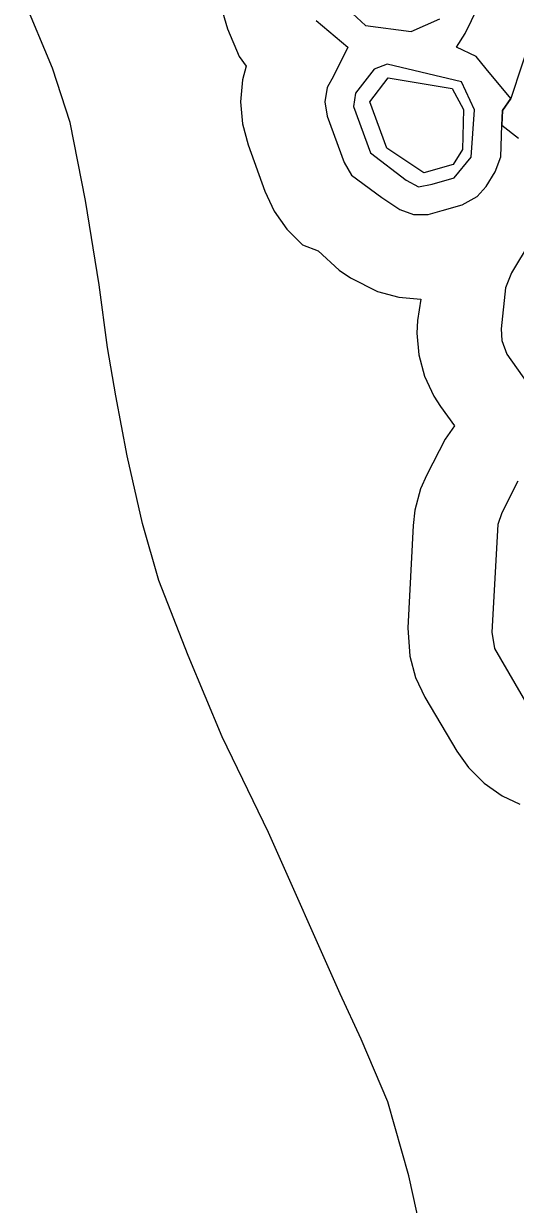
# Model space of a CAD drawing. Extents: x 1383679 to 1536984, y 460658 to 651027.
# Drawn here: x 1391018 to 1392420, y 502468 to 505838 of the extents above; entities that cross this region are included whole.
import ezdxf

# ---------------------------------------------------------------- set-up
doc = ezdxf.new("R2010")
doc.units = 0
for name, color, linetype in [('Exist Boundary Political StateLine', 7, 'Continuous'), ('Exist Hydrographic Buffer Line', 7, 'Continuous'), ('Exist Hydrographic Island Shore', 7, 'Continuous')]:
    doc.layers.add(name, color=color, linetype=linetype)

msp = doc.modelspace()

# ---------------------------------------------------------------- linework, layer by layer
at = {"layer": 'Exist Boundary Political StateLine'}
msp.add_lwpolyline([(1392162.1, 502342), (1392116.4, 502549), (1392056.6, 502760.3), (1391980.4, 502939.9), (1391921, 503069.3), (1391716.6, 503529.6), (1391584.2, 503802.6), (1391486.9, 504034.7), (1391403.4, 504248.5), (1391356.6, 504411.7), (1391312.7, 504604.6), (1391280.3, 504775.4), (1391257.1, 504913.9), (1391232.9, 505092.5), (1391193.7, 505333.4), (1391150.4, 505556.3), (1391099.7, 505711.4), (1391017.7, 505909.4)], dxfattribs=at)
at = {"layer": 'Exist Hydrographic Buffer Line'}
for points in [[(1391537.2, 506034.4), (1391599.2, 505823.1), (1391632.8, 505744.5), (1391652.5, 505716.4)], [(1391906.3, 505913.2), (1391993.2, 505832.9), (1392123.4, 505815.3), (1392204.5, 505851.6)], [(1392252.4, 505771), (1392277.5, 505809.7), (1392330.8, 505920.6)], [(1391852.6, 505847.3), (1391942.4, 505771.1), (1391901.3, 505687.8), (1391883.8, 505655.9), (1391876.6, 505614.9), (1391883.8, 505574), (1391931.8, 505441.7), (1391952.6, 505405.5), (1392039.8, 505341.6), (1392090.6, 505307.6), (1392129.8, 505293.4), (1392171.4, 505293.4), (1392211.4, 505304.8), (1392268.3, 505320.9), (1392311.6, 505344.2)], [(1392470.6, 505814.2), (1392407.2, 505624.3), (1392383.5, 505590), (1392382, 505547.8), (1392429.5, 505510.7)], [(1392311.6, 505344.2), (1392336.7, 505373), (1392362.7, 505415.1), (1392378.8, 505457.4), (1392382, 505547.8), (1392383.5, 505590), (1392407.2, 505624.3), (1392337.4, 505709.5), (1392308.7, 505744.7), (1392252.4, 505771)], [(1391652.5, 505716.4), (1391642, 505677.4), (1391636.6, 505614.9), (1391642, 505552.4), (1391658.1, 505492.1), (1391706.1, 505359.8), (1391732.8, 505302.6), (1391768.8, 505251.2), (1391813.2, 505206.8), (1391857.5, 505189.5), (1391918, 505134), (1391950.4, 505112.9), (1392027.4, 505073.3), (1392088, 505057), (1392150.6, 505051.5), (1392141.4, 504991.1), (1392139.6, 504954.8), (1392145, 504892.3), (1392161.2, 504831.7), (1392187.8, 504774.8), (1392207.1, 504744.9), (1392246.5, 504689.9), (1392219.8, 504651.7), (1392167.7, 504550.6), (1392150.2, 504510.3), (1392134, 504449.7), (1392128.9, 504405.6), (1392114, 504113.8), (1392119, 504032.9), (1392135.2, 503972.2), (1392161.7, 503915.4), (1392253.2, 503761.8), (1392286.7, 503714.5), (1392331.1, 503670.1), (1392382.5, 503634.1), (1392433.1, 503610)], [(1392108.6, 505391.6), (1392143.6, 505372.2), (1392183.1, 505379.4), (1392245.8, 505397.7), (1392294.6, 505457.2), (1392303.5, 505592.1), (1392266.8, 505671.7), (1392055, 505722.2), (1392017.9, 505708.5), (1391964.8, 505639.2), (1391959, 505601.2), (1392006.9, 505469), (1392108.6, 505391.6)], [(1392563.5, 505383), (1392409.1, 505127), (1392392.3, 505083.8), (1392380.2, 504966.9), (1392381.4, 504934), (1392395.6, 504894.8), (1392500, 504748.4)], [(1392427.6, 504531.7), (1392381.6, 504441.7), (1392370.3, 504408), (1392353.7, 504101.5), (1392360.8, 504054.3), (1392459.4, 503884.5)]]:
    msp.add_lwpolyline(points, dxfattribs=at)
at = {"layer": 'Exist Hydrographic Island Shore'}
msp.add_lwpolyline([(1392159.3, 505411.9), (1392053.3, 505482.9), (1392005.3, 505615.2), (1392057.3, 505683), (1392240.3, 505653.1), (1392272.3, 505593.4), (1392269.3, 505478.6), (1392243.3, 505436.4), (1392159.3, 505411.9)], dxfattribs=at)

doc.saveas('drawing.dxf')
